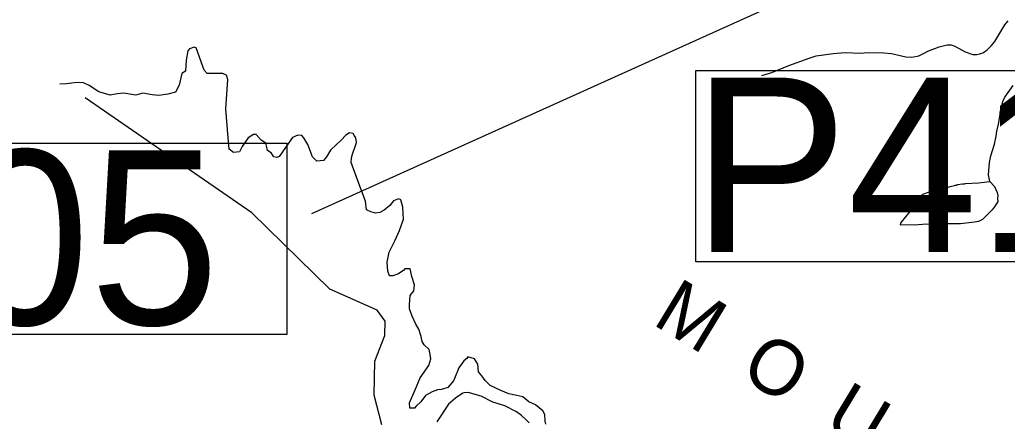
# Model space of a CAD drawing. Extents: x 1248089 to 1457196, y 820910 to 988753.
# Drawn here: x 1300740 to 1308669, y 897770 to 900992 of the extents above; entities that cross this region are included whole.
import ezdxf

# ---------------------------------------------------------------- set-up
doc = ezdxf.new("R2010")
doc.units = 0
for name, color, linetype in [('Exist Geographical Mountain Summit Label', 7, 'Continuous'), ('Exist Hydrographic Misc Water Feature', 7, 'Continuous'), ('Exist Road Non-System Type 51', 7, 'Continuous'), ('Exist Road Secondary Structure Standard Bridge Number Label', 7, 'Continuous'), ('Prop Lane Arrow CELL', 7, 'Continuous')]:
    doc.layers.add(name, color=color, linetype=linetype)

msp = doc.modelspace()

# ---------------------------------------------------------------- linework, layer by layer
at = {"layer": 'Exist Hydrographic Misc Water Feature'}
for points in [[(1306697.8, 900544.2), (1306778.6, 900569.8), (1306916.2, 900625.9), (1307078, 900685.1), (1307134.3, 900701.5), (1307271, 900721.5), (1307367.3, 900728.8), (1307487.2, 900725.3), (1307551.3, 900729.4), (1307677.3, 900727.8), (1307739.2, 900722), (1307854.5, 900694.7), (1307902.5, 900691.3), (1307958.9, 900703.7), (1308007.5, 900726.2), (1308032, 900741.5), (1308120.8, 900774.9), (1308185.3, 900791.1), (1308217.3, 900790.2), (1308249.1, 900779.3), (1308331.8, 900734.9), (1308391.3, 900713.2), (1308423.3, 900712.3), (1308447.4, 900717.5), (1308471.7, 900726.9), (1308504.3, 900747.9), (1308541.4, 900786.8), (1308568.3, 900818), (1308648, 900951.7), (1308675, 900984.9)], [(1308528.7, 899693.8), (1308518.1, 899747.8), (1308527, 899845.5), (1308536.5, 899899.3), (1308565.1, 899994.4), (1308578.9, 900058), (1308584.1, 900097.8), (1308597.6, 900153.4), (1308611.8, 900233), (1308612.4, 900249), (1308632.8, 900336.3), (1308649.8, 900371.8), (1308716.4, 900465.8)], [(1303646.7, 897740.7), (1303585.7, 897978.2), (1303591.7, 898250.6), (1303671.7, 898459.2), (1303674.7, 898574), (1303609.7, 898660.6), (1303229.6, 898829.1), (1302602.7, 899442.5), (1301264.6, 900365.4)], [(1308528.7, 899693.8), (1308565.6, 899654.4), (1308588.3, 899605.8), (1308593.6, 899581.6), (1308590.8, 899557.8), (1308592.2, 899533.8), (1308571.2, 899498.4), (1308546.3, 899467.1), (1308470, 899389.3), (1308437.7, 899374.2), (1308405.5, 899367.2), (1308293, 899354.4), (1308164.9, 899354.1), (1308108.9, 899349.7), (1308020.9, 899352.3), (1307924.5, 899343.1), (1307860.5, 899344.9), (1307812.4, 899342.3), (1307815, 899360.3), (1307819.2, 899368.1), (1307889.6, 899454.1), (1307925.2, 899509.1), (1307946.3, 899548.4), (1307967, 899571.8), (1307991.6, 899591.1), (1308044.2, 899611.6), (1308068.2, 899614.9), (1308098.6, 899625.9), (1308181.1, 899643.6), (1308211.5, 899654.7), (1308245.6, 899661.7), (1308251.8, 899665.5), (1308261.7, 899665.2), (1308267.9, 899669.1), (1308310.1, 899675.9), (1308326.1, 899675.4), (1308332.2, 899679.2), (1308438.4, 899684.2), (1308528.7, 899693.8)], [(1304830.7, 897757), (1304807.3, 897781.7), (1304768.2, 897816.8), (1304729.1, 897845.9), (1304634.3, 897892.6), (1304539.2, 897923.4), (1304444.5, 897970.1), (1304341.2, 897999.1), (1304307.2, 897998), (1304297, 897994.3), (1304239.9, 897956), (1304182.5, 897905.7), (1304088.5, 897764.5)]]:
    msp.add_lwpolyline(points, dxfattribs=at)
at = {"layer": 'Exist Road Non-System Type 51'}
for points in [[(1302878.4, 899973.8), (1302844.6, 899923.1), (1302822, 899894.8), (1302805.1, 899886.4), (1302779.7, 899892), (1302760, 899923.1), (1302729, 899942.8), (1302720.5, 899979.5), (1302714.9, 900002.1), (1302678.2, 900024.6), (1302638.7, 900072.6), (1302616.2, 900072.6), (1302573.9, 900044.4), (1302525.9, 899973.8), (1302503.4, 899931.5), (1302455.4, 899925.9), (1302421.6, 899954.1), (1302413.1, 900044.4), (1302396.2, 900278.6), (1302410.3, 900510), (1302401.9, 900543.8), (1302370.9, 900560.8), (1302291.9, 900560.8), (1302244, 900560.8), (1302221.4, 900589), (1302156.6, 900766.7), (1302140.9, 900771.5), (1302104.3, 900760.2), (1302090.2, 900743.2), (1302076.1, 900667.1), (1302070.4, 900579.6), (1302042.2, 900559.8), (1302019.7, 900466.7), (1301991.5, 900410.3), (1301929.4, 900396.2), (1301856.1, 900384.9), (1301802.6, 900390.5), (1301729.2, 900401.8), (1301672.8, 900387.7), (1301577, 900401.8), (1301523.4, 900399), (1301467, 900387.7), (1301374, 900413.1), (1301297.8, 900463.9), (1301252.7, 900486.5), (1301202, 900489.3), (1301114.6, 900478), (1301061, 900475.2)], [(1304963.6, 897745.7), (1304958, 897771.1), (1304955.1, 897824.7), (1304941, 897852.9), (1304881.8, 897900.9), (1304828.3, 897926.3), (1304780.3, 897965.8), (1304732.4, 897977.1), (1304667.5, 897988.4), (1304602.7, 898016.6), (1304518.1, 898056.1), (1304475.8, 898095.6), (1304450.4, 898135.1), (1304422.2, 898166.1), (1304419.4, 898228.2), (1304391.2, 898270.5), (1304337.6, 898287.5), (1304329.2, 898273.4), (1304306.6, 898253.6), (1304264.3, 898197.2), (1304230.5, 898112.5), (1304222, 898092.8), (1304176.9, 898039.2), (1304126.2, 898025), (1304095.1, 898022.2), (1304052.8, 898005.3), (1303999.3, 897977.1), (1303959.8, 897926.3), (1303923.1, 897889.6), (1303909, 897875.5), (1303872.4, 897875.5), (1303869.6, 897917.8), (1303914.7, 898022.2), (1303954.2, 898118.2), (1304024.6, 898216.9), (1304041.6, 898270.5), (1304035.9, 898304.4), (1304027.5, 898346.7), (1303988, 898383.4), (1303971.1, 898408.8), (1303962.6, 898451.1), (1303945.7, 898507.6), (1303920.3, 898549.9), (1303892.1, 898612), (1303870.3, 898672), (1303870.3, 898705.9), (1303876, 898779.3), (1303904.2, 898816), (1303909.8, 898863.9), (1303887.3, 898931.6), (1303876, 898993.7), (1303830.9, 898993.7), (1303825.2, 898982.4), (1303780.1, 898954.2), (1303735, 898937.3), (1303709.6, 898937.3), (1303695.5, 898974), (1303689.9, 899047.3), (1303706.8, 899126.3), (1303751.9, 899216.6), (1303788.6, 899301.3), (1303822.4, 899391.6), (1303816.8, 899487.5), (1303799.8, 899546.8), (1303780.1, 899555.2), (1303740.6, 899538.3), (1303712.4, 899501.6), (1303667.3, 899464.9), (1303630.7, 899445.2), (1303596.8, 899439.6), (1303560.2, 899450.8), (1303523.5, 899467.8), (1303515.1, 899535.5), (1303469.9, 899656.8), (1303402.3, 899845.9), (1303402.9, 899883.6), (1303411.3, 899914.6), (1303436.7, 899982.3), (1303445.1, 900007.7), (1303439.5, 900044.4), (1303428.2, 900061.3), (1303416.9, 900078.2), (1303388.8, 900083.9), (1303357.7, 900067), (1303321.1, 900024.6), (1303281.6, 899988), (1303236.5, 899945.6), (1303202.7, 899892), (1303180.1, 899863.8), (1303126.5, 899858.2), (1303089.9, 899892), (1303053.2, 899990.8), (1303022.2, 900044.4), (1303005.3, 900064.1), (1302974.3, 900067), (1302929.1, 900047.2), (1302878.4, 899973.8)]]:
    msp.add_lwpolyline(points, dxfattribs=at)
at = {"layer": 'Exist Road Secondary Structure Standard Bridge Number Label'}
msp.add_lwpolyline([(1308057.3, 903077.8), (1307426.7, 901396.2), (1303082.5, 899434.3)], dxfattribs=at)
msp.add_lwpolyline([(1299168.9, 900002.2), (1302884.8, 900002.2), (1302884.8, 898465.8), (1299168.9, 898465.8)], close=True, dxfattribs=at)
at = {"layer": 'Prop Lane Arrow CELL'}
msp.add_lwpolyline([(1306168.3, 900584.8), (1311232.9, 900584.8), (1311232.9, 899049.4), (1306168.3, 899049.4)], close=True, dxfattribs=at)

# ---------------------------------------------------------------- texts
at = {"layer": 'Exist Geographical Mountain Summit Label'}
msp.add_text('M  O  U  N  T  A  I  N', height=440, rotation=328.82018, dxfattribs=at).set_placement((1305809.5, 898554.1))
at = {"layer": 'Exist Road Secondary Structure Standard Bridge Number Label'}
msp.add_text('105', height=1400, dxfattribs=at).set_placement((1299219.1, 898544.9))
at = {"layer": 'Prop Lane Arrow CELL'}
msp.add_text('P412', height=1400, dxfattribs=at).set_placement((1306139.9, 899128.5))

doc.saveas('drawing.dxf')
